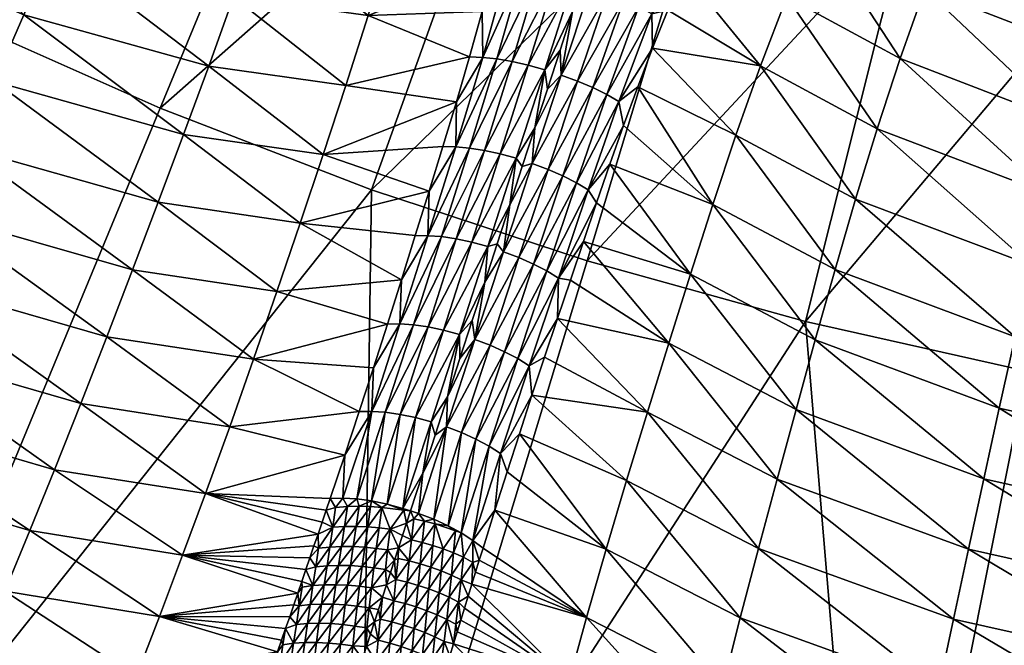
# Model space of a CAD drawing. Header units: millimetres. Extents: x -43.1 to 56.1, y -47.6 to 51.6.
# Tile 292 of 656: x -4 to 1.4, y -24.3 to -20.9. Entities that reach past the tile are written whole.
import ezdxf

# ---------------------------------------------------------------- set-up
doc = ezdxf.new("R2010")
doc.units = ezdxf.units.MM
doc.header["$MEASUREMENT"] = 0
doc.layers.add('Default', color=7, linetype='Continuous', true_color=0x000000)

msp = doc.modelspace()

# ---------------------------------------------------------------- meshes
at = {"layer": 'Default'}
mesh = msp.add_polyface(dxfattribs=at)
corners = [(2.3421, -18.8184, 16.3251), (2.6109, -17.4672, 14.9023), (3.5699, -17.6336, 14.9023), (3.3677, -18.9964, 16.3251), (4.5358, -17.7527, 14.9023), (2.6109, -17.4672, 14.9023), (3.6809, -16.8858, 12.7851), (3.5699, -17.6336, 14.9023), (3.1075, -20.7506, 17.1977), (4.4008, -19.1238, 16.3251), (1.9962, -20.5577, 17.1977), (0.3232, -18.3127, 16.3251), (0.7231, -16.9943, 14.9023), (1.6612, -17.2539, 14.9023), (1.3265, -18.5903, 16.3251), (1.6612, -17.2539, 14.9023), (2.7584, -16.7257, 12.7851), (0.8956, -20.3106, 17.1977), (-0.1916, -20.0097, 17.1977), (-1.6364, -17.6115, 16.3251), (-0.2011, -16.689, 14.9023), (-0.6652, -17.9862, 16.3251), (-3.1866, -21.354, 17.8767), (-2.3151, -19.2499, 17.1977), (-1.2626, -19.6559, 17.1977), (-5.4274, -20.2942, 17.8767), (-4.3538, -18.2857, 17.1977), (-3.3464, -18.7928, 17.1977), (-4.32, -20.8516, 17.8767), (-2.5881, -17.1897, 16.3251), (-3.5179, -16.7217, 16.3251), (-7.5535, -19.0198, 17.8767), (-6.2883, -17.1262, 17.1977), (-5.3354, -17.7297, 17.1977), (-6.5062, -19.6831, 17.8767), (-4.4236, -16.2086, 16.3251), (-9.9308, -22.5776, 18.8267), (-9.5446, -17.5432, 17.8767), (-7.2105, -16.4767, 17.1977), (-8.5672, -18.3059, 17.8767)]
mesh.append_faces([[corners[k] for k in face] for face in [(0, 1, 2, 2), (0, 2, 3, 3), (3, 2, 4, 4), (5, 6, 7, 7), (8, 3, 9, 9), (10, 0, 3, 3), (11, 12, 13, 13), (11, 13, 14, 14), (14, 13, 1, 1), (14, 1, 0, 0), (15, 16, 5, 5), (17, 14, 0, 0), (17, 0, 10, 10), (18, 11, 14, 14), (18, 14, 17, 17), (19, 20, 21, 21), (21, 12, 11, 11), (22, 23, 24, 24), (24, 21, 11, 11), (24, 11, 18, 18), (23, 19, 21, 21), (23, 21, 24, 24), (25, 26, 27, 27), (28, 27, 23, 23), (27, 29, 19, 19), (27, 19, 23, 23), (26, 30, 29, 29), (26, 29, 27, 27), (31, 32, 33, 33), (31, 33, 34, 34), (34, 33, 26, 26), (34, 26, 25, 25), (33, 30, 26, 26), (32, 35, 33, 33), (34, 36, 31, 31), (37, 38, 39, 39), (39, 38, 32, 32), (39, 32, 31, 31), (36, 39, 31, 31)]])
mesh = msp.add_polyface(dxfattribs=at)
corners = [(1.5518, -22.7914, 17.8767), (1.9962, -20.5577, 17.1977), (3.1075, -20.7506, 17.1977), (2.7734, -23.0033, 17.8767), (4.227, -20.8887, 17.1977), (4.0039, -23.1551, 17.8767), (4.4008, -19.1238, 16.3251), (3.3677, -18.9964, 16.3251), (0.717, -26.9881, 18.8267), (3.5844, -27.4134, 18.8267), (-0.1165, -31.1789, 19.8728), (3.1656, -31.6657, 19.8728), (-0.8527, -22.1891, 17.8767), (-0.1916, -20.0097, 17.1977), (0.8956, -20.3106, 17.1977), (0.3421, -22.5198, 17.8767), (-2.0948, -26.2837, 18.8267), (-3.3351, -30.3727, 19.8728), (-3.1866, -21.354, 17.8767), (-1.2626, -19.6559, 17.1977), (-2.03, -21.8002, 17.8767), (-4.824, -25.3072, 18.8267), (-6.4593, -29.2549, 19.8728), (-5.4274, -20.2942, 17.8767), (-3.3464, -18.7928, 17.1977), (-4.32, -20.8516, 17.8767), (-2.3151, -19.2499, 17.1977), (-7.4445, -24.0678, 18.8267), (-9.4587, -27.8362, 19.8728), (-11.4242, -31.5135, 21.3794), (-6.5062, -19.6831, 17.8767), (-9.9308, -22.5776, 18.8267)]
mesh.append_faces([[corners[k] for k in face] for face in [(0, 1, 2, 2), (0, 2, 3, 3), (3, 2, 4, 4), (3, 4, 5, 5), (2, 6, 4, 4), (1, 7, 2, 2), (3, 8, 0, 0), (9, 3, 5, 5), (8, 3, 9, 9), (10, 8, 9, 9), (10, 9, 11, 11), (12, 13, 14, 14), (12, 14, 15, 15), (15, 14, 1, 1), (15, 1, 0, 0), (15, 16, 12, 12), (8, 15, 0, 0), (16, 15, 8, 8), (17, 16, 8, 8), (17, 8, 10, 10), (18, 19, 20, 20), (20, 19, 13, 13), (20, 13, 12, 12), (20, 21, 18, 18), (16, 20, 12, 12), (21, 20, 16, 16), (22, 21, 16, 16), (22, 16, 17, 17), (23, 24, 25, 25), (25, 26, 18, 18), (25, 27, 23, 23), (21, 25, 18, 18), (27, 25, 21, 21), (28, 27, 21, 21), (28, 21, 22, 22), (29, 28, 22, 22), (27, 30, 23, 23), (31, 30, 27, 27)]])
mesh = msp.add_polyface(dxfattribs=at)
corners = [(-4.5666, -22.2903, 22.7371), (-3.6193, -22.9689, 23.18), (-3.4769, -22.6035, 22.9937), (-4.4083, -21.9323, 22.5633), (-3.337, -22.2377, 22.8174), (-4.2496, -21.5711, 22.3985), (-3.1973, -21.8684, 22.6503), (-4.091, -21.209, 22.245), (-3.0583, -21.4981, 22.494), (-3.9323, -20.8436, 22.1026), (-3.7741, -20.4744, 21.9727), (-2.9202, -21.1243, 22.3487), (-3.6191, -20.1051, 21.8574), (-2.7847, -20.7464, 22.2151), (-5.6481, -21.8209, 22.6532), (-5.8265, -22.1709, 22.8362), (-4.7266, -22.6489, 22.921), (-5.4705, -21.4724, 22.4802), (-5.2914, -21.1209, 22.3162), (-5.1121, -20.7689, 22.1635), (-4.9313, -20.4141, 22.0221), (-4.7491, -20.0563, 21.8933), (-4.5673, -19.6997, 21.7796), (-7.0525, -21.9002, 23.1115), (-6.1661, -22.8376, 23.2067), (-6.0031, -22.5177, 23.0256), (-6.8598, -21.562, 22.921), (-6.6637, -21.2217, 22.7372), (-6.4672, -20.8833, 22.5634), (-6.2682, -20.5425, 22.3986), (-6.0684, -20.2014, 22.245), (-5.8661, -19.8582, 22.1027), (-5.6605, -19.5133, 21.9728), (-6.9095, -19.5358, 22.4942)]
mesh.append_faces([[corners[k] for k in face] for face in [(0, 1, 2, 2), (3, 0, 2, 2), (3, 2, 4, 4), (5, 3, 4, 4), (5, 4, 6, 6), (7, 5, 6, 6), (7, 6, 8, 8), (9, 7, 8, 8), (10, 9, 11, 11), (12, 10, 13, 13), (14, 15, 16, 16), (14, 16, 0, 0), (17, 14, 0, 0), (17, 0, 3, 3), (18, 17, 3, 3), (18, 3, 5, 5), (19, 18, 5, 5), (19, 5, 7, 7), (20, 19, 7, 7), (20, 7, 9, 9), (21, 20, 9, 9), (21, 9, 10, 10), (22, 21, 10, 10), (22, 10, 12, 12), (23, 24, 25, 25), (26, 25, 15, 15), (27, 26, 15, 15), (27, 15, 14, 14), (28, 27, 14, 14), (28, 14, 17, 17), (29, 28, 17, 17), (29, 17, 18, 18), (30, 29, 18, 18), (30, 18, 19, 19), (31, 30, 19, 19), (31, 19, 20, 20), (32, 31, 20, 20), (33, 29, 30, 30)]])
mesh = msp.add_polyface(dxfattribs=at)
corners = [(3.7559, -21.339, 21.6718), (3.7307, -21.7416, 21.7565), (4.6981, -21.6916, 21.9885), (3.7756, -20.9333, 21.6027), (4.6881, -21.2881, 21.8968), (3.7878, -20.5307, 21.5496), (4.6663, -20.8826, 21.8194), (3.7922, -20.1281, 21.5114), (4.6306, -20.4809, 21.7568), (4.5788, -20.0812, 21.7081), (3.7891, -19.7303, 21.488), (4.5129, -19.6884, 21.6733), (2.7998, -21.2548, 21.5981), (2.7366, -21.653, 21.6804), (2.8632, -20.8538, 21.5317), (2.9262, -20.4563, 21.4817), (2.9891, -20.0588, 21.4469), (3.0512, -19.6663, 21.4271), (1.7639, -21.4301, 21.7565), (2.6734, -22.0522, 21.7796), (1.8642, -21.0394, 21.6719), (1.9709, -20.6475, 21.6028), (2.0836, -20.2608, 21.5497), (2.2038, -19.8765, 21.5115), (2.3297, -19.4992, 21.488), (0.8591, -21.0836, 21.9886), (0.7336, -21.4678, 22.0953), (1.6679, -21.8228, 21.8575), (0.9932, -20.7029, 21.8969), (1.1392, -20.324, 21.8195), (1.2974, -19.953, 21.7569), (1.4702, -19.5888, 21.7082), (0.7561, -19.6506, 22.0113)]
mesh.append_faces([[corners[k] for k in face] for face in [(0, 1, 2, 2), (3, 0, 4, 4), (5, 3, 6, 6), (7, 5, 8, 8), (7, 8, 9, 9), (10, 7, 9, 9), (10, 9, 11, 11), (12, 13, 1, 1), (12, 1, 0, 0), (14, 12, 0, 0), (14, 0, 3, 3), (15, 14, 3, 3), (15, 3, 5, 5), (16, 15, 5, 5), (16, 5, 7, 7), (17, 16, 7, 7), (17, 7, 10, 10), (18, 19, 13, 13), (20, 18, 13, 13), (20, 13, 12, 12), (21, 20, 12, 12), (21, 12, 14, 14), (22, 21, 14, 14), (22, 14, 15, 15), (23, 22, 15, 15), (23, 15, 16, 16), (24, 23, 16, 16), (25, 26, 27, 27), (25, 27, 18, 18), (28, 25, 18, 18), (28, 18, 20, 20), (29, 28, 20, 20), (29, 20, 21, 21), (30, 29, 21, 21), (30, 21, 22, 22), (31, 30, 22, 22), (31, 22, 23, 23), (32, 29, 30, 30)]])
mesh = msp.add_polyface(dxfattribs=at)
corners = [(-3.337, -22.2377, 22.8174), (-3.4769, -22.6035, 22.9937), (-2.6756, -22.7268, 23.3096), (-2.5481, -22.3565, 23.1303), (-3.1973, -21.8684, 22.6503), (-2.4213, -21.9828, 22.9602), (-3.0583, -21.4981, 22.494), (-2.2952, -21.6081, 22.8007), (-2.9202, -21.1243, 22.3487), (-2.1705, -21.2299, 22.6515), (-2.7847, -20.7464, 22.2151), (-2.0499, -20.8477, 22.5134), (-2.6547, -20.367, 22.0951), (-1.9363, -20.4629, 22.3875), (-2.5304, -19.9824, 21.9885), (-1.8315, -20.0732, 22.2738), (-3.9323, -20.8436, 22.1026), (-3.7741, -20.4744, 21.9727), (-3.6191, -20.1051, 21.8574), (-3.4659, -19.731, 21.7565), (-1.4943, -21.0736, 22.9394), (-1.426, -20.8258, 22.8479), (-1.4943, -21.0736, 22.9394), (-1.566, -21.3198, 23.0347), (-1.8677, -22.2929, 23.4547), (-1.7917, -22.051, 23.3438), (-1.6401, -21.5646, 23.1338), (-1.566, -21.3198, 23.0347), (-1.7156, -21.8083, 23.2368), (-1.6401, -21.5646, 23.1338), (-1.7156, -21.8083, 23.2368), (-1.3032, -20.3253, 22.6765), (-1.2504, -20.0725, 22.5966), (-1.2446, -20.042, 22.5872), (-1.362, -20.5764, 22.7603), (-1.3032, -20.3253, 22.6765), (-1.2388, -20.0114, 22.5779), (-1.362, -20.5764, 22.7603), (-1.8677, -22.2929, 23.4547), (-1.944, -22.5338, 23.5695), (-1.944, -22.5338, 23.5695)]
mesh.append_faces([[corners[k] for k in face] for face in [(0, 1, 2, 2), (0, 2, 3, 3), (4, 0, 3, 3), (4, 3, 5, 5), (6, 4, 5, 5), (6, 5, 7, 7), (8, 6, 7, 7), (8, 7, 9, 9), (10, 8, 9, 9), (10, 9, 11, 11), (12, 10, 11, 11), (12, 11, 13, 13), (14, 12, 13, 13), (14, 13, 15, 15), (16, 6, 8, 8), (17, 8, 10, 10), (18, 10, 12, 12), (19, 18, 12, 12), (19, 12, 14, 14), (20, 21, 11, 11), (22, 9, 23, 23), (5, 24, 25, 25), (26, 27, 7, 7), (7, 28, 29, 29), (25, 30, 5, 5), (31, 32, 15, 15), (32, 33, 15, 15), (13, 34, 35, 35), (15, 33, 36, 36), (11, 21, 37, 37), (38, 3, 39, 39), (5, 3, 38, 38), (9, 7, 27, 27), (7, 5, 30, 30), (13, 11, 37, 37), (15, 13, 35, 35), (11, 9, 22, 22), (3, 2, 40, 40)]])
mesh = msp.add_polyface(dxfattribs=at)
corners = [(-0.9051, -21.206, 23.0985), (-0.9932, -21.1733, 23.1098), (-1.1517, -21.6568, 23.2977), (-1.066, -21.6889, 23.2868), (-0.8215, -21.2416, 23.0753), (-0.7452, -21.2794, 23.0399), (-0.9848, -21.7241, 23.2646), (-0.679, -21.3184, 22.9928), (-0.9111, -21.7618, 23.2305), (-0.74, -20.7233, 22.9251), (-0.8332, -20.6891, 22.9369), (-0.6513, -20.76, 22.9011), (-0.5701, -20.7987, 22.8644), (-0.4988, -20.8383, 22.8158), (-1.0689, -21.2498, 23.1457), (-1.1377, -21.4618, 23.2274), (-0.9997, -21.0367, 23.0666), (-0.9312, -20.8258, 22.9912), (-0.6277, -20.2213, 22.7752), (-0.8624, -20.6142, 22.9184), (-0.7934, -20.4018, 22.8481), (-0.5329, -20.2568, 22.759), (-0.8472, -21.8008, 23.1851), (-0.728, -21.6603, 23.0594), (-0.6529, -21.4488, 22.9749), (-0.3218, -20.6105, 22.6664), (-0.4101, -20.8179, 22.7389), (-0.3167, -20.3552, 22.6649), (-0.3491, -20.3384, 22.6856), (-0.575, -21.237, 22.8931), (-0.4944, -21.0272, 22.8146), (-0.4944, -21.0272, 22.8146), (-0.4101, -20.8179, 22.7389), (-0.575, -21.237, 22.8931), (-0.6529, -21.4488, 22.9749), (-0.4399, -20.2955, 22.7302), (-0.2584, -20.3874, 22.6208), (-0.287, -20.3713, 22.6434), (-0.3167, -20.3552, 22.6649), (-0.2584, -20.3874, 22.6208), (-0.472, -20.2817, 22.7418), (-0.1653, -21.8813, 22.6516), (-0.0383, -21.5012, 22.5135), (-0.575, -21.237, 22.8931), (-0.6529, -21.4488, 22.9749), (-0.4944, -21.0272, 22.8146)]
mesh.append_faces([[corners[k] for k in face] for face in [(0, 1, 2, 2), (0, 2, 3, 3), (4, 0, 3, 3), (5, 4, 6, 6), (7, 5, 8, 8), (9, 10, 1, 1), (9, 1, 0, 0), (11, 9, 0, 0), (11, 0, 4, 4), (12, 11, 4, 4), (12, 4, 5, 5), (13, 12, 5, 5), (13, 5, 7, 7), (14, 15, 1, 1), (16, 14, 1, 1), (17, 16, 1, 1), (10, 17, 1, 1), (9, 18, 10, 10), (19, 10, 20, 20), (10, 19, 17, 17), (11, 21, 9, 9), (22, 23, 24, 24), (22, 24, 7, 7), (25, 13, 26, 26), (13, 27, 28, 28), (13, 28, 12, 12), (7, 29, 30, 30), (7, 30, 13, 13), (13, 31, 32, 32), (33, 7, 34, 34), (12, 35, 11, 11), (13, 36, 37, 37), (37, 38, 13, 13), (13, 25, 39, 39), (35, 40, 11, 11), (1, 15, 2, 2), (41, 42, 43, 43), (44, 41, 43, 43), (42, 45, 43, 43)]])
mesh = msp.add_polyface(dxfattribs=at)
corners = [(-0.1967, -24.8657, 23.5598), (0.8482, -25.6172, 23.484), (0.9186, -25.2649, 23.2939), (-0.111, -24.5168, 23.3736), (0.9899, -24.9129, 23.1115), (-0.0154, -24.1397, 23.1801), (1.0687, -24.5317, 22.921), (0.0842, -23.7604, 22.9939), (1.15, -24.1475, 22.7372), (0.186, -23.3822, 22.8176), (1.2324, -23.7649, 22.5634), (0.2901, -23.0014, 22.6504), (1.3162, -23.3793, 22.3986), (0.3953, -22.6201, 22.4942), (0.5032, -22.2365, 22.3488), (1.4008, -22.9932, 22.245), (0.6157, -21.8511, 22.2152), (1.4871, -22.6043, 22.1027), (-0.7481, -23.7642, 23.4989), (-0.6364, -23.3892, 23.3097), (-0.5218, -23.0148, 23.1304), (-0.4048, -22.6379, 22.9603), (-0.2867, -22.2606, 22.8008), (-0.1653, -21.8813, 22.6516), (-0.0383, -21.5012, 22.5135), (0.0961, -21.1233, 22.3876), (0.7336, -21.4678, 22.0953), (0.2403, -20.7464, 22.2738), (0.8591, -21.0836, 21.9886), (0.3963, -20.3744, 22.1733), (0.9932, -20.7029, 21.8969), (-0.4944, -21.0272, 22.8146), (-0.3218, -20.6105, 22.6664), (-0.2154, -20.376, 22.5872), (-0.2287, -20.4044, 22.5966), (-0.4101, -20.8179, 22.7389)]
mesh.append_faces([[corners[k] for k in face] for face in [(0, 1, 2, 2), (3, 0, 2, 2), (3, 2, 4, 4), (5, 3, 4, 4), (5, 4, 6, 6), (7, 5, 6, 6), (7, 6, 8, 8), (9, 7, 8, 8), (9, 8, 10, 10), (11, 9, 10, 10), (11, 10, 12, 12), (13, 11, 12, 12), (14, 13, 15, 15), (16, 14, 17, 17), (18, 3, 5, 5), (19, 5, 7, 7), (20, 19, 7, 7), (20, 7, 9, 9), (21, 20, 9, 9), (21, 9, 11, 11), (22, 21, 11, 11), (22, 11, 13, 13), (23, 22, 13, 13), (23, 13, 14, 14), (24, 23, 14, 14), (24, 14, 16, 16), (25, 24, 16, 16), (25, 16, 26, 26), (27, 25, 26, 26), (27, 26, 28, 28), (29, 27, 28, 28), (29, 28, 30, 30), (25, 31, 24, 24), (25, 27, 32, 32), (33, 34, 27, 27), (32, 35, 25, 25), (34, 32, 27, 27), (35, 31, 25, 25)]])
mesh = msp.add_polyface(dxfattribs=at)
corners = [(-1.6486, -22.0565, 23.4366), (-1.7226, -22.0516, 23.3931), (-1.8753, -22.5336, 23.6167), (-1.8016, -22.5379, 23.6581), (-1.5676, -22.0686, 23.4693), (-1.4822, -22.0871, 23.4906), (-1.7211, -22.5493, 23.6893), (-1.3953, -22.1108, 23.501), (-1.6366, -22.5673, 23.7095), (-1.4958, -21.5721, 23.2305), (-1.5704, -21.5663, 23.1852), (-1.4137, -21.5849, 23.2646), (-1.3274, -21.6041, 23.2869), (-1.2393, -21.6284, 23.2977), (-1.3464, -21.0842, 23.0399), (-1.4229, -21.0769, 22.9928), (-1.2624, -21.0985, 23.0753), (-1.1739, -21.1188, 23.0985), (-1.0833, -21.1441, 23.1098), (-1.2055, -20.5921, 22.8643), (-1.2864, -20.5822, 22.8157), (-1.1169, -20.6087, 22.9011), (-1.0236, -20.6311, 22.9251), (-0.9283, -20.6582, 22.9369), (-1.7917, -22.051, 23.3438), (-1.8677, -22.2929, 23.4547), (-1.6401, -21.5646, 23.1338), (-1.7156, -21.8083, 23.2368), (-1.566, -21.3198, 23.0347), (-1.5507, -22.5906, 23.7194), (-1.4119, -22.3053, 23.583), (-1.2747, -21.8832, 23.3988), (-1.3434, -22.0948, 23.4895), (-1.2064, -21.6729, 23.3117), (-1.1377, -21.4618, 23.2274), (-1.4943, -21.0736, 22.9394), (-1.362, -20.5764, 22.7603), (-1.426, -20.8258, 22.8479), (-0.7934, -20.4018, 22.8481), (-0.8624, -20.6142, 22.9184), (-0.9312, -20.8258, 22.9912), (-1.0689, -21.2498, 23.1457), (-0.9997, -21.0367, 23.0666)]
mesh.append_faces([[corners[k] for k in face] for face in [(0, 1, 2, 2), (0, 2, 3, 3), (4, 0, 3, 3), (5, 4, 6, 6), (7, 5, 8, 8), (9, 10, 1, 1), (9, 1, 0, 0), (11, 9, 0, 0), (11, 0, 4, 4), (12, 11, 4, 4), (12, 4, 5, 5), (13, 12, 5, 5), (13, 5, 7, 7), (14, 15, 10, 10), (14, 10, 9, 9), (16, 14, 9, 9), (16, 9, 11, 11), (17, 16, 11, 11), (17, 11, 12, 12), (18, 17, 12, 12), (18, 12, 13, 13), (19, 20, 15, 15), (19, 15, 14, 14), (21, 19, 14, 14), (21, 14, 16, 16), (22, 21, 16, 16), (22, 16, 17, 17), (23, 22, 17, 17), (23, 17, 18, 18), (1, 24, 25, 25), (1, 25, 2, 2), (10, 26, 27, 27), (28, 26, 10, 10), (1, 10, 27, 27), (1, 27, 24, 24), (7, 29, 30, 30), (13, 7, 31, 31), (32, 7, 30, 30), (13, 31, 33, 33), (32, 31, 7, 7), (33, 34, 13, 13), (15, 35, 28, 28), (20, 36, 37, 37), (15, 37, 35, 35), (20, 37, 15, 15), (18, 13, 34, 34), (38, 23, 39, 39), (40, 23, 18, 18), (18, 34, 41, 41), (42, 40, 18, 18), (39, 23, 40, 40), (42, 18, 41, 41), (28, 10, 15, 15)]])
mesh = msp.add_polyface(dxfattribs=at)
corners = [(-1.2247, -22.1707, 23.4906), (-1.3089, -22.1389, 23.501), (-1.4653, -22.6183, 23.7195), (-1.382, -22.65, 23.7095), (-1.1448, -22.2059, 23.4693), (-1.3032, -22.6852, 23.6893), (-1.0722, -22.2437, 23.4367), (-1.2314, -22.7232, 23.6582), (-1.0095, -22.2833, 23.3932), (-1.066, -21.6889, 23.2868), (-1.1517, -21.6568, 23.2977), (-0.9848, -21.7241, 23.2646), (-0.9111, -21.7618, 23.2305), (-0.8472, -21.8008, 23.1851), (-0.8215, -21.2416, 23.0753), (-0.7452, -21.2794, 23.0399), (-0.679, -21.3184, 22.9928), (-1.3434, -22.0948, 23.4895), (-1.4119, -22.3053, 23.583), (-1.4799, -22.5148, 23.679), (-1.2064, -21.6729, 23.3117), (-1.2747, -21.8832, 23.3988), (-1.1377, -21.4618, 23.2274), (-1.1692, -22.7631, 23.6168), (-1.0142, -22.5039, 23.4267), (-0.8724, -22.0821, 23.2368), (-0.801, -21.8715, 23.1467), (-0.9437, -22.2935, 23.3304), (-0.8724, -22.0821, 23.2368), (-1.0142, -22.5039, 23.4267), (-0.801, -21.8715, 23.1467), (-0.728, -21.6603, 23.0594), (-0.2867, -22.2606, 22.8008), (-0.8724, -22.0821, 23.2368), (-0.4048, -22.6379, 22.9603), (-0.1653, -21.8813, 22.6516), (-0.728, -21.6603, 23.0594), (-0.9437, -22.2935, 23.3304), (-1.0142, -22.5039, 23.4267), (-0.801, -21.8715, 23.1467), (-0.6529, -21.4488, 22.9749)]
mesh.append_faces([[corners[k] for k in face] for face in [(0, 1, 2, 2), (0, 2, 3, 3), (4, 0, 3, 3), (4, 3, 5, 5), (6, 4, 5, 5), (6, 5, 7, 7), (8, 6, 7, 7), (9, 10, 1, 1), (9, 1, 0, 0), (11, 9, 0, 0), (11, 0, 4, 4), (12, 11, 4, 4), (12, 4, 6, 6), (13, 12, 6, 6), (13, 6, 8, 8), (14, 9, 11, 11), (15, 11, 12, 12), (16, 12, 13, 13), (1, 17, 18, 18), (2, 18, 19, 19), (1, 18, 2, 2), (10, 20, 21, 21), (22, 20, 10, 10), (1, 10, 21, 21), (1, 21, 17, 17), (23, 24, 8, 8), (8, 25, 26, 26), (8, 26, 13, 13), (8, 27, 28, 28), (27, 8, 29, 29), (30, 31, 13, 13), (32, 33, 34, 34), (35, 36, 32, 32), (34, 33, 37, 37), (34, 37, 38, 38), (32, 36, 39, 39), (36, 35, 40, 40), (33, 32, 39, 39)]])
mesh = msp.add_polyface(dxfattribs=at)
corners = [(2.2396, -24.7915, 22.8362), (2.1788, -25.176, 23.0256), (3.3905, -25.2931, 23.1114), (3.4334, -24.9063, 22.921), (2.3011, -24.4036, 22.6532), (3.4748, -24.5158, 22.7371), (2.3623, -24.0172, 22.4802), (3.5146, -24.1264, 22.5633), (2.4239, -23.6276, 22.3162), (3.554, -23.7338, 22.3985), (2.4858, -23.2374, 22.1635), (3.5928, -23.3404, 22.245), (2.548, -22.8441, 22.0221), (3.6309, -22.9439, 22.1026), (2.6108, -22.4475, 21.8933), (2.6734, -22.0522, 21.7796), (3.6672, -22.5439, 21.9727), (2.7366, -21.653, 21.6804), (3.7005, -22.1447, 21.8574), (0.9899, -24.9129, 23.1115), (2.1226, -25.5305, 23.2067), (1.0687, -24.5317, 22.921), (1.15, -24.1475, 22.7372), (1.2324, -23.7649, 22.5634), (1.3162, -23.3793, 22.3986), (1.4008, -22.9932, 22.245), (1.4871, -22.6043, 22.1027), (1.5762, -22.2127, 21.9728), (1.6679, -21.8228, 21.8575), (1.7639, -21.4301, 21.7565), (0.3953, -22.6201, 22.4942), (0.5032, -22.2365, 22.3488), (0.6157, -21.8511, 22.2152), (0.7336, -21.4678, 22.0953)]
mesh.append_faces([[corners[k] for k in face] for face in [(0, 1, 2, 2), (0, 2, 3, 3), (4, 0, 3, 3), (4, 3, 5, 5), (6, 4, 5, 5), (6, 5, 7, 7), (8, 6, 7, 7), (8, 7, 9, 9), (10, 8, 9, 9), (10, 9, 11, 11), (12, 10, 11, 11), (12, 11, 13, 13), (14, 12, 13, 13), (15, 14, 16, 16), (17, 15, 18, 18), (19, 20, 1, 1), (21, 19, 1, 1), (21, 1, 0, 0), (22, 21, 0, 0), (22, 0, 4, 4), (23, 22, 4, 4), (23, 4, 6, 6), (24, 23, 6, 6), (24, 6, 8, 8), (25, 24, 8, 8), (25, 8, 10, 10), (26, 25, 10, 10), (26, 10, 12, 12), (27, 26, 12, 12), (27, 12, 14, 14), (28, 27, 14, 14), (28, 14, 15, 15), (29, 28, 15, 15), (30, 24, 25, 25), (31, 25, 26, 26), (32, 26, 27, 27), (33, 32, 27, 27), (33, 27, 28, 28)]])
mesh = msp.add_polyface(dxfattribs=at)
corners = [(-2.0982, -23.5297, 24.1813), (-2.1618, -23.5314, 24.1594), (-2.1784, -23.6403, 24.2294), (-2.0358, -23.5315, 24.196), (-2.1146, -23.6397, 24.2489), (-1.9745, -23.536, 24.2051), (-2.0516, -23.6424, 24.262), (-2.2566, -23.4866, 24.0697), (-2.2789, -23.5518, 24.1068), (-2.2269, -23.5373, 24.1295), (-2.1871, -23.4855, 24.1126), (-2.1117, -23.4896, 24.1497), (-2.0306, -23.5008, 24.1777), (-2.2426, -23.6447, 24.2029), (-1.8545, -23.5519, 24.2097), (-1.9456, -23.5185, 24.1959), (-1.8597, -23.5416, 24.2048), (-1.9286, -23.6557, 24.2728), (-1.8178, -23.5546, 24.2059), (-1.8398, -23.6222, 24.2444), (-1.8016, -22.5379, 23.6581), (-1.8753, -22.5336, 23.6167), (-2.0293, -23.0121, 23.8561), (-1.9553, -23.0162, 23.8952), (-1.7211, -22.5493, 23.6893), (-1.8749, -23.0275, 23.9245), (-1.6366, -22.5673, 23.7095), (-1.7908, -23.0452, 23.9436), (-1.5507, -22.5906, 23.7194), (-1.7055, -23.0683, 23.9529), (-1.5676, -22.0686, 23.4693), (-1.4822, -22.0871, 23.4906), (-1.3953, -22.1108, 23.501), (-2.1771, -23.2502, 23.9385), (-2.2566, -23.4866, 24.0697), (-2.1871, -23.4855, 24.1126), (-2.0983, -23.0126, 23.8114), (-2.0208, -22.7737, 23.6884), (-2.1871, -23.4855, 24.1126), (-2.1117, -23.4896, 24.1497), (-2.1117, -23.4896, 24.1497), (-2.0306, -23.5008, 24.1777), (-2.0306, -23.5008, 24.1777), (-1.944, -22.5338, 23.5695), (-1.8677, -22.2929, 23.4547), (-1.9456, -23.5185, 24.1959), (-1.9456, -23.5185, 24.1959), (-1.8597, -23.5416, 24.2048), (-1.8597, -23.5416, 24.2048), (-1.6157, -22.9326, 23.8797), (-1.7509, -23.3488, 24.0928), (-1.8178, -23.5546, 24.2059), (-1.6833, -23.1408, 23.9843), (-1.5477, -22.7232, 23.7776), (-1.4799, -22.5148, 23.679), (-1.4119, -22.3053, 23.583), (-1.7411, -23.6113, 24.2166), (-1.691, -23.6012, 24.1959), (-1.7742, -23.5694, 24.2048), (-1.8178, -23.5546, 24.2059), (-1.7995, -23.5983, 24.2247)]
mesh.append_faces([[corners[k] for k in face] for face in [(0, 1, 2, 2), (3, 0, 4, 4), (5, 3, 6, 6), (7, 8, 9, 9), (9, 10, 7, 7), (1, 10, 9, 9), (11, 1, 0, 0), (3, 12, 0, 0), (11, 0, 12, 12), (11, 10, 1, 1), (13, 9, 8, 8), (12, 3, 5, 5), (14, 15, 5, 5), (12, 5, 15, 15), (14, 16, 15, 15), (17, 14, 5, 5), (18, 14, 19, 19), (16, 14, 18, 18), (20, 21, 22, 22), (20, 22, 23, 23), (24, 20, 23, 23), (24, 23, 25, 25), (26, 24, 25, 25), (26, 25, 27, 27), (28, 26, 27, 27), (28, 27, 29, 29), (30, 20, 24, 24), (31, 24, 26, 26), (32, 26, 28, 28), (33, 34, 35, 35), (33, 22, 36, 36), (37, 36, 22, 22), (22, 33, 38, 38), (39, 23, 22, 22), (40, 22, 38, 38), (23, 39, 41, 41), (23, 42, 25, 25), (21, 43, 37, 37), (21, 44, 43, 43), (22, 21, 37, 37), (45, 27, 25, 25), (46, 25, 42, 42), (27, 45, 47, 47), (27, 48, 29, 29), (28, 29, 49, 49), (50, 48, 51, 51), (29, 48, 50, 50), (52, 29, 50, 50), (52, 49, 29, 29), (28, 53, 54, 54), (49, 53, 28, 28), (55, 28, 54, 54), (56, 57, 58, 58), (58, 59, 60, 60)]])
mesh = msp.add_polyface(dxfattribs=at)
corners = [(-4.3111, -24.6471, 24.166), (-3.5752, -25.1144, 24.7317), (-3.4459, -24.7903, 24.5067), (-4.1733, -24.3226, 23.9553), (-3.3178, -24.4628, 24.2916), (-4.0361, -23.9944, 23.7537), (-3.1906, -24.1316, 24.0852), (-3.8992, -23.6628, 23.5597), (-3.064, -23.797, 23.8867), (-3.7636, -23.3301, 23.3735), (-3.6193, -22.9689, 23.18), (-2.9384, -23.4606, 23.696), (-5.4853, -24.2996, 23.8884), (-5.6338, -24.6149, 24.1053), (-4.4493, -24.9674, 24.3866), (-5.3359, -23.9799, 23.6816), (-5.1862, -23.6567, 23.4839), (-5.0361, -23.3302, 23.2938), (-4.8869, -23.0036, 23.1114), (-4.7266, -22.6489, 22.921), (-4.5666, -22.2903, 22.7371), (-6.9658, -24.4071, 24.2413), (-5.9341, -25.2258, 24.5754), (-5.7833, -24.9255, 24.3347), (-6.8094, -24.1001, 24.0129), (-6.6513, -23.7897, 23.7973), (-6.491, -23.4752, 23.5919), (-6.3293, -23.1578, 23.3956), (-6.1661, -22.8376, 23.2067), (-6.0031, -22.5177, 23.0256), (-5.8265, -22.1709, 22.8362), (-2.7689, -24.9586, 24.9986)]
mesh.append_faces([[corners[k] for k in face] for face in [(0, 1, 2, 2), (3, 0, 2, 2), (3, 2, 4, 4), (5, 3, 4, 4), (5, 4, 6, 6), (7, 5, 6, 6), (7, 6, 8, 8), (9, 7, 8, 8), (10, 9, 11, 11), (12, 13, 14, 14), (12, 14, 0, 0), (15, 12, 0, 0), (15, 0, 3, 3), (16, 15, 3, 3), (16, 3, 5, 5), (17, 16, 5, 5), (17, 5, 7, 7), (18, 17, 7, 7), (18, 7, 9, 9), (19, 18, 9, 9), (19, 9, 10, 10), (20, 19, 10, 10), (21, 22, 23, 23), (24, 21, 23, 23), (24, 23, 13, 13), (25, 24, 13, 13), (25, 13, 12, 12), (26, 25, 12, 12), (26, 12, 15, 15), (27, 26, 15, 15), (27, 15, 16, 16), (28, 27, 16, 16), (28, 16, 17, 17), (29, 28, 17, 17), (29, 17, 18, 18), (30, 29, 18, 18), (30, 18, 19, 19), (1, 31, 2, 2)]])
mesh = msp.add_polyface(dxfattribs=at)
corners = [(-1.382, -22.65, 23.7095), (-1.4653, -22.6183, 23.7195), (-1.6208, -23.0959, 23.9529), (-1.5381, -23.1275, 23.9437), (-1.3032, -22.6852, 23.6893), (-1.4598, -23.1626, 23.9247), (-1.2314, -22.7232, 23.6582), (-1.3882, -23.2008, 23.8954), (-1.1692, -22.7631, 23.6168), (-1.3259, -23.2411, 23.8565), (-1.0095, -22.2833, 23.3932), (-1.7742, -23.5694, 24.2048), (-1.7509, -23.3488, 24.0928), (-1.8178, -23.5546, 24.2059), (-1.6833, -23.1408, 23.9843), (-1.6157, -22.9326, 23.8797), (-1.691, -23.6012, 24.1959), (-1.6121, -23.6367, 24.1777), (-1.4799, -22.5148, 23.679), (-1.5477, -22.7232, 23.7776), (-1.4767, -23.7163, 24.1127), (-1.54, -23.6754, 24.1498), (-1.2225, -23.1332, 23.7345), (-1.2898, -23.3418, 23.8431), (-1.3561, -23.5505, 23.955), (-1.1537, -22.9236, 23.6287), (-1.3561, -23.5505, 23.955), (-1.1537, -22.9236, 23.6287), (-1.0844, -22.7143, 23.5263), (-1.0142, -22.5039, 23.4267), (-1.3561, -23.5505, 23.955), (-0.7481, -23.7642, 23.4989), (-1.2898, -23.3418, 23.8431), (-1.2225, -23.1332, 23.7345), (-0.5218, -23.0148, 23.1304), (-0.4048, -22.6379, 22.9603), (-1.0142, -22.5039, 23.4267), (-1.1537, -22.9236, 23.6287), (-0.6364, -23.3892, 23.3097), (-1.0844, -22.7143, 23.5263)]
mesh.append_faces([[corners[k] for k in face] for face in [(0, 1, 2, 2), (0, 2, 3, 3), (4, 0, 3, 3), (4, 3, 5, 5), (6, 4, 5, 5), (6, 5, 7, 7), (8, 6, 7, 7), (8, 7, 9, 9), (10, 6, 8, 8), (11, 12, 13, 13), (2, 14, 12, 12), (15, 14, 2, 2), (16, 3, 2, 2), (16, 2, 11, 11), (17, 5, 3, 3), (17, 3, 16, 16), (2, 12, 11, 11), (1, 15, 2, 2), (1, 18, 19, 19), (15, 1, 19, 19), (20, 9, 7, 7), (5, 17, 21, 21), (5, 21, 7, 7), (22, 9, 23, 23), (24, 23, 9, 9), (9, 22, 25, 25), (9, 25, 8, 8), (26, 9, 20, 20), (8, 27, 28, 28), (8, 28, 29, 29), (30, 31, 32, 32), (33, 32, 31, 31), (34, 35, 36, 36), (37, 38, 34, 34), (34, 36, 39, 39), (37, 34, 39, 39), (33, 38, 37, 37), (33, 31, 38, 38)]])
mesh = msp.add_polyface(dxfattribs=at)
corners = [(-3.7636, -23.3301, 23.3735), (-3.064, -23.797, 23.8867), (-2.9384, -23.4606, 23.696), (-3.6193, -22.9689, 23.18), (-2.8056, -23.0957, 23.4988), (-3.4769, -22.6035, 22.9937), (-2.6756, -22.7268, 23.3096), (-2.7463, -24.8961, 24.955), (-3.4459, -24.7903, 24.5067), (-2.7689, -24.9586, 24.9986), (-2.7237, -24.8333, 24.9116), (-2.7011, -24.7703, 24.8684), (-2.6786, -24.7072, 24.8256), (-2.6562, -24.6439, 24.783), (-3.3178, -24.4628, 24.2916), (-2.6562, -24.6439, 24.783), (-2.6337, -24.5803, 24.7406), (-2.6114, -24.5166, 24.6985), (-2.5892, -24.4532, 24.657), (-2.5669, -24.3896, 24.6158), (-2.5447, -24.3258, 24.5748), (-3.1906, -24.1316, 24.0852), (-2.5447, -24.3258, 24.5748), (-2.5225, -24.2619, 24.5341), (-2.5004, -24.1978, 24.4937), (-2.456, -24.069, 24.4137), (-2.4338, -24.0044, 24.3741), (-2.456, -24.069, 24.4137), (-2.4782, -24.1335, 24.4536), (-2.4782, -24.1335, 24.4536), (-2.4118, -23.9402, 24.3351), (-2.3897, -23.8759, 24.2963), (-2.3676, -23.8113, 24.2579), (-2.3455, -23.7467, 24.2197), (-2.3676, -23.8113, 24.2579), (-2.3011, -23.6169, 24.1442), (-2.2789, -23.5518, 24.1068), (-2.2566, -23.4866, 24.0697), (-2.1771, -23.2502, 23.9385), (-2.2566, -23.4866, 24.0697), (-2.3233, -23.6819, 24.1818), (-2.4118, -23.9402, 24.3351), (-2.4338, -24.0044, 24.3741), (-2.3011, -23.6169, 24.1442), (-2.3233, -23.6819, 24.1818), (-2.0208, -22.7737, 23.6884), (-1.944, -22.5338, 23.5695), (-2.0983, -23.0126, 23.8114), (-2.0208, -22.7737, 23.6884), (-2.1771, -23.2502, 23.9385), (-2.0983, -23.0126, 23.8114), (-2.5341, -24.8974, 25.0346), (-2.5995, -24.8965, 25.0208), (-2.611, -24.9986, 25.098)]
mesh.append_faces([[corners[k] for k in face] for face in [(0, 1, 2, 2), (3, 2, 4, 4), (5, 3, 4, 4), (5, 4, 6, 6), (7, 8, 9, 9), (10, 8, 7, 7), (8, 10, 11, 11), (11, 12, 8, 8), (12, 13, 8, 8), (14, 15, 16, 16), (16, 17, 14, 14), (17, 18, 14, 14), (19, 14, 18, 18), (20, 14, 19, 19), (21, 22, 23, 23), (24, 21, 23, 23), (21, 25, 26, 26), (27, 21, 28, 28), (24, 29, 21, 21), (1, 30, 31, 31), (1, 32, 33, 33), (34, 1, 31, 31), (35, 36, 2, 2), (37, 38, 2, 2), (2, 36, 39, 39), (40, 1, 33, 33), (41, 1, 42, 42), (43, 2, 44, 44), (14, 20, 21, 21), (1, 40, 2, 2), (21, 26, 1, 1), (8, 13, 14, 14), (4, 2, 38, 38), (45, 46, 6, 6), (6, 47, 48, 48), (6, 4, 47, 47), (4, 49, 50, 50), (51, 52, 53, 53)]])
mesh = msp.add_polyface(dxfattribs=at)
corners = [(-1.4767, -23.7163, 24.1127), (-1.3882, -23.2008, 23.8954), (-1.54, -23.6754, 24.1498), (-1.3561, -23.5505, 23.955), (-1.421, -23.7581, 24.0697), (-1.0453, -24.8285, 24.0852), (-1.1371, -25.1712, 24.2916), (-0.3627, -25.5606, 23.9555), (-0.2809, -25.2144, 23.7538), (-0.9512, -24.4834, 23.8868), (-0.1967, -24.8657, 23.5598), (-0.855, -24.1374, 23.6961), (-0.111, -24.5168, 23.3736), (-0.7481, -23.7642, 23.4989), (-0.6364, -23.3892, 23.3097), (-0.0154, -24.1397, 23.1801), (-1.6813, -24.6064, 24.5749), (-1.7779, -24.9286, 24.7826), (-1.226, -25.5115, 24.5068), (-1.482, -23.9554, 24.1819), (-1.3561, -23.5505, 23.955), (-1.5822, -24.2817, 24.3744), (-1.5423, -24.1516, 24.2966), (-1.5623, -24.2167, 24.3353), (-1.6617, -24.5417, 24.5342), (-1.642, -24.4769, 24.4939), (-1.6022, -24.3469, 24.4139), (-1.6221, -24.412, 24.4538), (-1.4415, -23.824, 24.1068), (-1.421, -23.7581, 24.0697), (-1.5021, -24.021, 24.2198), (-1.5223, -24.0863, 24.2581), (-1.4617, -23.8898, 24.1442), (-1.8718, -25.2495, 24.9983), (-1.8532, -25.1855, 24.9546), (-1.8345, -25.1213, 24.9111), (-1.8157, -25.0571, 24.8679), (-1.7201, -24.7353, 24.6569), (-1.7394, -24.7996, 24.6984), (-1.7007, -24.6709, 24.6158), (-1.7968, -24.9929, 24.8251), (-1.7587, -24.8641, 24.7403)]
mesh.append_faces([[corners[k] for k in face] for face in [(0, 1, 2, 2), (3, 0, 4, 4), (5, 6, 7, 7), (5, 7, 8, 8), (9, 5, 8, 8), (9, 8, 10, 10), (11, 9, 10, 10), (11, 10, 12, 12), (13, 11, 12, 12), (14, 13, 15, 15), (6, 5, 16, 16), (17, 18, 6, 6), (9, 11, 19, 19), (13, 20, 11, 11), (21, 5, 9, 9), (22, 23, 9, 9), (23, 21, 9, 9), (24, 5, 25, 25), (26, 27, 5, 5), (25, 5, 27, 27), (5, 21, 26, 26), (28, 11, 29, 29), (29, 11, 20, 20), (30, 31, 9, 9), (32, 19, 11, 11), (19, 30, 9, 9), (28, 32, 11, 11), (31, 22, 9, 9), (33, 18, 34, 34), (35, 18, 36, 36), (37, 38, 6, 6), (39, 37, 6, 6), (16, 39, 6, 6), (17, 40, 18, 18), (6, 41, 17, 17), (38, 41, 6, 6), (18, 40, 36, 36), (16, 5, 24, 24)]])
mesh = msp.add_polyface(dxfattribs=at)
corners = [(-2.1312, -23.75, 24.3161), (-2.1952, -23.7495, 24.2987), (-2.2106, -23.8529, 24.3642), (-2.2426, -23.6447, 24.2029), (-2.3209, -23.7596, 24.2463), (-2.2588, -23.7527, 24.2753), (-2.1784, -23.6403, 24.2294), (-2.1146, -23.6397, 24.2489), (-2.0516, -23.6424, 24.262), (-2.0674, -23.7536, 24.3279), (-1.9897, -23.6479, 24.2698), (-2.0046, -23.76, 24.3343), (-1.9286, -23.6557, 24.2728), (-1.9426, -23.7687, 24.3361), (-2.1618, -23.5314, 24.1594), (-2.2269, -23.5373, 24.1295), (-2.0982, -23.5297, 24.1813), (-2.0358, -23.5315, 24.196), (-1.9745, -23.536, 24.2051), (-2.3233, -23.6819, 24.1818), (-2.3455, -23.7467, 24.2197), (-2.3676, -23.8113, 24.2579), (-2.3011, -23.6169, 24.1442), (-2.2789, -23.5518, 24.1068), (-1.8836, -23.7571, 24.322), (-1.9054, -23.8245, 24.361), (-1.8617, -23.6897, 24.2831), (-1.8836, -23.7571, 24.322), (-1.8398, -23.6222, 24.2444), (-1.8545, -23.5519, 24.2097), (-1.7533, -23.7274, 24.2751), (-1.8123, -23.7132, 24.285), (-1.8243, -23.8287, 24.345), (-1.6952, -23.7437, 24.2609), (-1.7647, -23.8444, 24.3331), (-1.7411, -23.6113, 24.2166), (-1.7995, -23.5983, 24.2247), (-1.6835, -23.6263, 24.2044), (-1.8617, -23.6897, 24.2831), (-1.8398, -23.6222, 24.2444), (-1.8836, -23.7571, 24.322), (-1.8178, -23.5546, 24.2059), (-1.7742, -23.5694, 24.2048), (-1.691, -23.6012, 24.1959), (-1.6382, -23.7625, 24.2416), (-1.5709, -23.6633, 24.1655), (-1.5825, -23.784, 24.2165), (-1.6121, -23.6367, 24.1777), (-1.54, -23.6754, 24.1498), (-1.6121, -23.6367, 24.1777), (-1.5284, -23.8089, 24.1846), (-1.4767, -23.7163, 24.1127), (-1.4762, -23.8373, 24.1453), (-1.4415, -23.824, 24.1068), (-1.421, -23.7581, 24.0697)]
mesh.append_faces([[corners[k] for k in face] for face in [(0, 1, 2, 2), (3, 4, 5, 5), (6, 3, 5, 5), (6, 5, 1, 1), (7, 6, 1, 1), (7, 1, 0, 0), (8, 7, 0, 0), (8, 0, 9, 9), (10, 8, 9, 9), (10, 9, 11, 11), (12, 10, 11, 11), (12, 11, 13, 13), (14, 15, 3, 3), (14, 3, 6, 6), (16, 6, 7, 7), (17, 7, 8, 8), (18, 8, 10, 10), (19, 20, 4, 4), (4, 20, 21, 21), (3, 22, 19, 19), (3, 19, 4, 4), (3, 23, 22, 22), (24, 13, 25, 25), (13, 24, 12, 12), (12, 18, 10, 10), (26, 12, 27, 27), (12, 26, 28, 28), (12, 28, 29, 29), (30, 31, 32, 32), (33, 30, 34, 34), (35, 36, 31, 31), (35, 31, 30, 30), (37, 35, 30, 30), (37, 30, 33, 33), (38, 31, 39, 39), (38, 40, 31, 31), (41, 39, 36, 36), (42, 36, 35, 35), (37, 43, 35, 35), (44, 45, 37, 37), (45, 44, 46, 46), (43, 37, 47, 47), (48, 49, 45, 45), (45, 47, 37, 37), (44, 37, 33, 33), (32, 31, 40, 40), (45, 46, 48, 48), (50, 51, 48, 48), (51, 50, 52, 52), (52, 53, 51, 51), (54, 51, 53, 53), (48, 46, 50, 50), (31, 36, 39, 39)]])
mesh = msp.add_polyface(dxfattribs=at)
corners = [(-1.9426, -23.7687, 24.3361), (-2.0046, -23.76, 24.3343), (-2.0182, -23.8661, 24.3952), (-1.9551, -23.8759, 24.3957), (-2.0314, -23.9753, 24.4576), (-1.9932, -24.0946, 24.5185), (-1.9714, -24.0272, 24.479), (-2.0439, -24.085, 24.5199), (-1.9494, -23.9597, 24.4395), (-1.9714, -24.0272, 24.479), (-1.9494, -23.9597, 24.4395), (-1.9274, -23.8921, 24.4002), (-1.9054, -23.8245, 24.361), (-1.9274, -23.8921, 24.4002), (-1.8356, -23.945, 24.4046), (-1.897, -23.9302, 24.414), (-1.9085, -24.0458, 24.4751), (-1.8465, -24.0619, 24.4638), (-1.7754, -23.9621, 24.3905), (-1.7862, -24.0803, 24.4476), (-1.717, -23.9814, 24.3714), (-1.7278, -24.101, 24.4263), (-1.6605, -24.0032, 24.3469), (-1.672, -24.1239, 24.3998), (-1.6064, -24.0275, 24.3168), (-1.8243, -23.8287, 24.345), (-1.8849, -23.8153, 24.3525), (-1.7647, -23.8444, 24.3331), (-1.7062, -23.8622, 24.3164), (-1.6492, -23.8826, 24.2944), (-1.5942, -23.9057, 24.2665), (-1.5413, -23.9317, 24.2323), (-1.5552, -24.0538, 24.2814), (-1.7533, -23.7274, 24.2751), (-1.6952, -23.7437, 24.2609), (-1.6382, -23.7625, 24.2416), (-1.5825, -23.784, 24.2165), (-1.5284, -23.8089, 24.1846), (-1.4762, -23.8373, 24.1453), (-1.9714, -24.0272, 24.479), (-1.9836, -24.1468, 24.5444), (-1.9494, -23.9597, 24.4395), (-1.9274, -23.8921, 24.4002), (-1.9054, -23.8245, 24.361), (-1.8836, -23.7571, 24.322), (-1.5423, -24.1516, 24.2966), (-1.5223, -24.0863, 24.2581), (-1.5021, -24.021, 24.2198), (-1.482, -23.9554, 24.1819), (-1.4617, -23.8898, 24.1442), (-1.4415, -23.824, 24.1068)]
mesh.append_faces([[corners[k] for k in face] for face in [(0, 1, 2, 2), (0, 2, 3, 3), (3, 2, 4, 4), (5, 6, 7, 7), (8, 3, 4, 4), (9, 10, 4, 4), (11, 12, 3, 3), (3, 8, 13, 13), (0, 3, 12, 12), (14, 15, 16, 16), (14, 16, 17, 17), (18, 14, 17, 17), (18, 17, 19, 19), (20, 18, 19, 19), (20, 19, 21, 21), (22, 20, 21, 21), (22, 21, 23, 23), (24, 22, 23, 23), (25, 26, 15, 15), (25, 15, 14, 14), (27, 25, 14, 14), (27, 14, 18, 18), (28, 27, 18, 18), (28, 18, 20, 20), (29, 28, 20, 20), (29, 20, 22, 22), (30, 29, 22, 22), (30, 22, 24, 24), (31, 30, 24, 24), (31, 24, 32, 32), (33, 25, 27, 27), (34, 27, 28, 28), (35, 34, 28, 28), (35, 28, 29, 29), (36, 35, 29, 29), (36, 29, 30, 30), (37, 36, 30, 30), (37, 30, 31, 31), (31, 38, 37, 37), (39, 40, 16, 16), (41, 39, 16, 16), (42, 41, 15, 15), (43, 42, 15, 15), (44, 43, 26, 26), (43, 15, 26, 26), (44, 26, 25, 25), (16, 15, 41, 41), (32, 45, 46, 46), (32, 46, 47, 47), (47, 31, 32, 32), (38, 48, 49, 49), (49, 50, 38, 38), (38, 31, 48, 48), (47, 48, 31, 31)]])
mesh = msp.add_polyface(dxfattribs=at)
corners = [(-2.3665, -24.0674, 24.4622), (-2.4262, -24.0739, 24.4367), (-2.4417, -24.1763, 24.5113), (-2.3813, -24.1711, 24.5345), (-2.3043, -24.0645, 24.4831), (-2.3184, -24.1696, 24.5533), (-2.2402, -24.0651, 24.4994), (-2.2537, -24.1714, 24.5675), (-2.175, -24.0688, 24.511), (-2.1879, -24.1764, 24.5771), (-2.1093, -24.0755, 24.5179), (-2.1216, -24.1843, 24.5821), (-2.0439, -24.085, 24.5199), (-2.3512, -23.9638, 24.3898), (-2.4107, -23.9715, 24.362), (-2.2895, -23.9596, 24.4131), (-2.2258, -23.9589, 24.4316), (-2.1612, -23.9615, 24.4452), (-2.0961, -23.967, 24.4538), (-2.0314, -23.9753, 24.4576), (-2.2741, -23.8549, 24.3433), (-2.3359, -23.8604, 24.3173), (-2.2106, -23.8529, 24.3642), (-2.1464, -23.8543, 24.3797), (-2.0821, -23.8588, 24.39), (-2.0182, -23.8661, 24.3952), (-2.2588, -23.7527, 24.2753), (-2.3209, -23.7596, 24.2463), (-2.1952, -23.7495, 24.2987), (-2.1312, -23.75, 24.3161), (-2.0674, -23.7536, 24.3279), (-2.0046, -23.76, 24.3343), (-2.4782, -24.1335, 24.4536), (-2.4338, -24.0044, 24.3741), (-2.456, -24.069, 24.4137), (-2.4118, -23.9402, 24.3351), (-2.3897, -23.8759, 24.2963), (-2.3676, -23.8113, 24.2579), (-1.9714, -24.0272, 24.479), (-2.0152, -24.1622, 24.5585), (-2.0555, -24.1949, 24.5824)]
mesh.append_faces([[corners[k] for k in face] for face in [(0, 1, 2, 2), (0, 2, 3, 3), (4, 0, 3, 3), (4, 3, 5, 5), (6, 4, 5, 5), (6, 5, 7, 7), (8, 6, 7, 7), (8, 7, 9, 9), (10, 8, 9, 9), (10, 9, 11, 11), (12, 10, 11, 11), (13, 14, 1, 1), (13, 1, 0, 0), (15, 13, 0, 0), (15, 0, 4, 4), (16, 15, 4, 4), (16, 4, 6, 6), (17, 16, 6, 6), (17, 6, 8, 8), (18, 17, 8, 8), (18, 8, 10, 10), (19, 18, 10, 10), (19, 10, 12, 12), (20, 21, 13, 13), (20, 13, 15, 15), (22, 20, 15, 15), (22, 15, 16, 16), (23, 22, 16, 16), (23, 16, 17, 17), (24, 23, 17, 17), (24, 17, 18, 18), (25, 24, 18, 18), (25, 18, 19, 19), (26, 27, 21, 21), (26, 21, 20, 20), (28, 26, 20, 20), (28, 20, 22, 22), (29, 22, 23, 23), (30, 29, 23, 23), (30, 23, 24, 24), (31, 30, 24, 24), (31, 24, 25, 25), (1, 32, 2, 2), (33, 34, 1, 1), (32, 1, 34, 34), (14, 35, 33, 33), (35, 14, 13, 13), (1, 14, 33, 33), (36, 35, 13, 13), (37, 36, 21, 21), (36, 13, 21, 21), (27, 37, 21, 21), (38, 19, 12, 12), (39, 12, 40, 40)]])
mesh = msp.add_polyface(dxfattribs=at)
corners = [(-2.0439, -24.085, 24.5199), (-2.0152, -24.1622, 24.5585), (-1.9932, -24.0946, 24.5185), (-1.941, -24.3949, 24.6584), (-2.0054, -24.3775, 24.6703), (-2.0157, -24.4932, 24.7338), (-1.8788, -24.4144, 24.6417), (-1.9515, -24.5116, 24.7202), (-1.9305, -24.2783, 24.5971), (-1.9948, -24.262, 24.6072), (-1.868, -24.2968, 24.5821), (-1.808, -24.3174, 24.5622), (-1.8196, -24.4359, 24.6203), (-1.7513, -24.34, 24.5375), (-1.764, -24.4591, 24.5941), (-1.6982, -24.3641, 24.5081), (-1.7126, -24.4837, 24.5635), (-1.6495, -24.3896, 24.4743), (-1.9196, -24.1618, 24.5361), (-1.9836, -24.1468, 24.5444), (-1.8572, -24.1792, 24.5229), (-1.7969, -24.1988, 24.5047), (-1.7392, -24.2206, 24.4815), (-1.6846, -24.2442, 24.4535), (-1.6338, -24.2694, 24.4207), (-1.8465, -24.0619, 24.4638), (-1.9085, -24.0458, 24.4751), (-1.7862, -24.0803, 24.4476), (-1.7278, -24.101, 24.4263), (-1.672, -24.1239, 24.3998), (-1.6194, -24.1487, 24.3682), (-1.6064, -24.0275, 24.3168), (-1.5552, -24.0538, 24.2814), (-1.5706, -24.1751, 24.332), (-2.0152, -24.1622, 24.5585), (-2.0372, -24.2296, 24.5987), (-1.9932, -24.0946, 24.5185), (-1.9714, -24.0272, 24.479), (-1.6221, -24.412, 24.4538), (-1.642, -24.4769, 24.4939), (-1.6022, -24.3469, 24.4139), (-1.5822, -24.2817, 24.3744), (-1.5423, -24.1516, 24.2966), (-1.5623, -24.2167, 24.3353)]
mesh.append_faces([[corners[k] for k in face] for face in [(0, 1, 2, 2), (3, 4, 5, 5), (6, 3, 7, 7), (8, 9, 4, 4), (8, 4, 3, 3), (10, 8, 3, 3), (10, 3, 6, 6), (11, 10, 6, 6), (11, 6, 12, 12), (13, 11, 12, 12), (13, 12, 14, 14), (15, 13, 14, 14), (15, 14, 16, 16), (16, 17, 15, 15), (18, 19, 9, 9), (18, 9, 8, 8), (20, 18, 8, 8), (20, 8, 10, 10), (21, 20, 10, 10), (21, 10, 11, 11), (22, 21, 11, 11), (22, 11, 13, 13), (23, 22, 13, 13), (23, 13, 15, 15), (24, 23, 15, 15), (24, 15, 17, 17), (25, 26, 18, 18), (25, 18, 20, 20), (27, 25, 20, 20), (27, 20, 21, 21), (28, 27, 21, 21), (28, 21, 22, 22), (29, 28, 22, 22), (29, 22, 23, 23), (30, 29, 23, 23), (30, 23, 24, 24), (31, 29, 30, 30), (32, 31, 30, 30), (32, 30, 33, 33), (34, 35, 9, 9), (36, 34, 19, 19), (34, 9, 19, 19), (18, 26, 19, 19), (37, 36, 19, 19), (38, 17, 39, 39), (24, 17, 40, 40), (24, 41, 30, 30), (40, 17, 38, 38), (42, 32, 33, 33), (41, 33, 30, 30), (40, 41, 24, 24), (33, 41, 43, 43), (42, 33, 43, 43)]])
mesh = msp.add_polyface(dxfattribs=at)
corners = [(-2.4714, -24.3815, 24.6604), (-2.5304, -24.3878, 24.6369), (-2.5457, -24.4892, 24.7135), (-2.4091, -24.3791, 24.6794), (-2.4853, -24.4844, 24.735), (-2.422, -24.4833, 24.752), (-2.3447, -24.3802, 24.6941), (-2.3566, -24.4858, 24.7647), (-2.2784, -24.3847, 24.7042), (-2.2112, -24.3922, 24.71), (-2.2896, -24.4916, 24.7729), (-2.1437, -24.4026, 24.7112), (-2.2217, -24.5005, 24.7768), (-2.4567, -24.2788, 24.5858), (-2.5149, -24.2864, 24.5603), (-2.3956, -24.275, 24.6069), (-2.3318, -24.2748, 24.6236), (-2.2665, -24.278, 24.6357), (-2.2, -24.2842, 24.6434), (-2.1331, -24.2934, 24.6465), (-2.3813, -24.1711, 24.5345), (-2.4417, -24.1763, 24.5113), (-2.3184, -24.1696, 24.5533), (-2.2537, -24.1714, 24.5675), (-2.1879, -24.1764, 24.5771), (-2.1216, -24.1843, 24.5821), (-2.0439, -24.085, 24.5199), (-2.0555, -24.1949, 24.5824), (-2.5669, -24.3896, 24.6158), (-2.5892, -24.4532, 24.657), (-2.5447, -24.3258, 24.5748), (-2.5225, -24.2619, 24.5341), (-2.5004, -24.1978, 24.4937), (-2.4782, -24.1335, 24.4536), (-2.0807, -24.364, 24.68), (-2.1026, -24.4312, 24.7214), (-2.0807, -24.364, 24.68), (-2.1243, -24.4981, 24.7632), (-2.1026, -24.4312, 24.7214), (-2.059, -24.2969, 24.6392), (-2.059, -24.2969, 24.6392), (-2.0372, -24.2296, 24.5987), (-2.0152, -24.1622, 24.5585), (-2.0807, -24.364, 24.68), (-2.0818, -24.477, 24.7427), (-2.0054, -24.3775, 24.6703), (-2.1026, -24.4312, 24.7214), (-2.059, -24.2969, 24.6392), (-1.9948, -24.262, 24.6072), (-2.0372, -24.2296, 24.5987)]
mesh.append_faces([[corners[k] for k in face] for face in [(0, 1, 2, 2), (3, 0, 4, 4), (3, 4, 5, 5), (6, 3, 5, 5), (6, 5, 7, 7), (8, 6, 7, 7), (9, 8, 10, 10), (11, 9, 12, 12), (13, 14, 1, 1), (13, 1, 0, 0), (15, 13, 0, 0), (15, 0, 3, 3), (16, 15, 3, 3), (16, 3, 6, 6), (17, 16, 6, 6), (17, 6, 8, 8), (18, 17, 8, 8), (18, 8, 9, 9), (19, 18, 9, 9), (19, 9, 11, 11), (20, 21, 13, 13), (20, 13, 15, 15), (22, 20, 15, 15), (22, 15, 16, 16), (23, 22, 16, 16), (23, 16, 17, 17), (24, 23, 17, 17), (24, 17, 18, 18), (25, 24, 18, 18), (25, 18, 19, 19), (26, 25, 27, 27), (28, 29, 1, 1), (1, 30, 28, 28), (1, 14, 30, 30), (29, 2, 1, 1), (31, 30, 14, 14), (32, 14, 13, 13), (21, 33, 32, 32), (13, 21, 32, 32), (32, 31, 14, 14), (34, 19, 11, 11), (35, 36, 11, 11), (11, 37, 38, 38), (39, 19, 34, 34), (39, 27, 19, 19), (40, 41, 27, 27), (27, 41, 42, 42), (25, 19, 27, 27), (43, 44, 45, 45), (46, 44, 43, 43), (45, 47, 43, 43), (48, 47, 45, 45), (49, 47, 48, 48)]])

doc.saveas('drawing.dxf')
